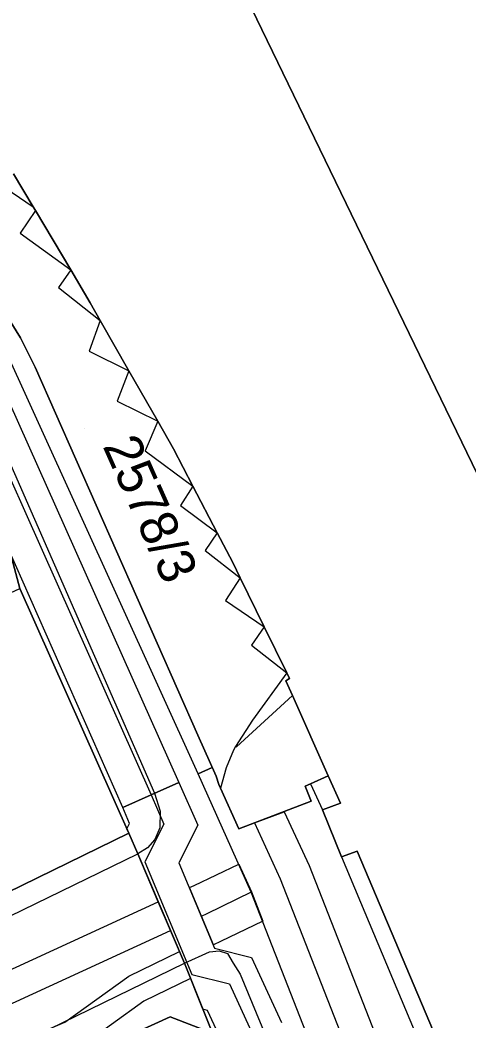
# Model space of a CAD drawing. Extents: x -263423 to -261326, y -1240067 to -1237864.
# Drawn here: x -262620.7 to -262596.8, y -1239094.9 to -1239041.7 of the extents above; entities that cross this region are included whole.
import ezdxf

# ---------------------------------------------------------------- set-up
doc = ezdxf.new("R2010")
doc.units = 0
for name, color, linetype in [('body_kn', 7, 'Continuous'), ('kladpar_druhypozemkov', 7, 'Continuous'), ('kladpar_hranice', 7, 'Continuous'), ('kladpar_parcelnecisla', 7, 'Continuous'), ('kladpar_plochy', 7, 'Continuous'), ('linie', 7, 'Continuous'), ('tarchy_linie', 7, 'Continuous'), ('zappar_hrandruhpozemk', 7, 'Continuous')]:
    doc.layers.add(name, color=color, linetype=linetype)

msp = doc.modelspace()

# ---------------------------------------------------------------- linework, layer by layer
at = {"layer": 'body_kn'}
for p, q in [((-262619.97, -1239051.63), (-262619.97, -1239051.63)), ((-262619.84, -1239051.84), (-262619.84, -1239051.84)), ((-262619.84, -1239051.84), (-262619.84, -1239051.84)), ((-262620.66, -1239053.04), (-262620.66, -1239053.04)), ((-262617.97, -1239054.99), (-262617.97, -1239054.99)), ((-262617.97, -1239054.99), (-262617.97, -1239054.99)), ((-262618.62, -1239055.93), (-262618.62, -1239055.93)), ((-262616.93, -1239056.74), (-262616.93, -1239056.74)), ((-262616.4, -1239057.68), (-262616.4, -1239057.68)), ((-262616.4, -1239057.68), (-262616.4, -1239057.68)), ((-262620.65, -1239058.61), (-262620.65, -1239058.61)), ((-262616.99, -1239059.33), (-262616.99, -1239059.33)), ((-262619.86, -1239060.17), (-262619.86, -1239060.17)), ((-262614.87, -1239060.37), (-262614.87, -1239060.37)), ((-262614.87, -1239060.37), (-262614.87, -1239060.37)), ((-262615.5, -1239061.98), (-262615.5, -1239061.98)), ((-262613.34, -1239063.05), (-262613.34, -1239063.05)), ((-262613.34, -1239063.05), (-262613.34, -1239063.05)), ((-262614.01, -1239064.62), (-262614.01, -1239064.62)), ((-262612.5, -1239064.53), (-262612.5, -1239064.53)), ((-262611.46, -1239066.51), (-262611.46, -1239066.51)), ((-262611.46, -1239066.51), (-262611.46, -1239066.51)), ((-262612.13, -1239067.54), (-262612.13, -1239067.54)), ((-262610.17, -1239068.99), (-262610.17, -1239068.99)), ((-262610.17, -1239068.99), (-262610.17, -1239068.99)), ((-262610.81, -1239069.93), (-262610.81, -1239069.93)), ((-262609.33, -1239070.58), (-262609.33, -1239070.58)), ((-262608.94, -1239071.39), (-262608.94, -1239071.39)), ((-262608.94, -1239071.39), (-262608.94, -1239071.39)), ((-262609.73, -1239072.6), (-262609.73, -1239072.6)), ((-262607.67, -1239073.99), (-262607.67, -1239073.99)), ((-262607.67, -1239073.99), (-262607.67, -1239073.99)), ((-262608.35, -1239074.97), (-262608.35, -1239074.97)), ((-262606.47, -1239076.44), (-262606.47, -1239076.44)), ((-262606.52, -1239076.88), (-262606.52, -1239076.88)), ((-262606.32, -1239076.75), (-262606.32, -1239076.75)), ((-262606.17, -1239077.66), (-262606.17, -1239077.66)), ((-262608.29, -1239078.97), (-262608.29, -1239078.97)), ((-262611.21, -1239079.76), (-262611.21, -1239079.76)), ((-262609.31, -1239080.56), (-262609.31, -1239080.56)), ((-262609.2, -1239080.37), (-262609.2, -1239080.37)), ((-262609.2, -1239080.37), (-262609.2, -1239080.37)), ((-262609.14, -1239080.39), (-262609.14, -1239080.39)), ((-262611.18, -1239081.83), (-262611.18, -1239081.83)), ((-262611.18, -1239081.83), (-262611.18, -1239081.83)), ((-262610.43, -1239081.49), (-262610.43, -1239081.49)), ((-262609.7, -1239081.5), (-262609.7, -1239081.5)), ((-262612.21, -1239082.29), (-262612.21, -1239082.29)), ((-262610.22, -1239081.95), (-262610.22, -1239081.95)), ((-262610.08, -1239082.39), (-262610.08, -1239082.39)), ((-262605.2, -1239082.36), (-262605.2, -1239082.36)), ((-262605.2, -1239082.36), (-262605.2, -1239082.36)), ((-262604.26, -1239081.94), (-262604.26, -1239081.94)), ((-262613.69, -1239082.95), (-262613.69, -1239082.95)), ((-262613.69, -1239082.95), (-262613.69, -1239082.95)), ((-262613.5, -1239082.86), (-262613.5, -1239082.86)), ((-262610, -1239082.58), (-262610, -1239082.58)), ((-262605.48, -1239082.48), (-262605.48, -1239082.48)), ((-262605.16, -1239083.28), (-262605.16, -1239083.28)), ((-262603.61, -1239083.39), (-262603.61, -1239083.39)), ((-262615.2, -1239083.61), (-262615.2, -1239083.61)), ((-262613.2, -1239083.81), (-262613.2, -1239083.81)), ((-262606.61, -1239083.84), (-262606.61, -1239083.84)), ((-262606.61, -1239083.84), (-262606.61, -1239083.84)), ((-262604.57, -1239083.75), (-262604.57, -1239083.75)), ((-262614.84, -1239084.47), (-262614.84, -1239084.47)), ((-262613.02, -1239084.51), (-262613.02, -1239084.51)), ((-262611.2, -1239084.55), (-262611.2, -1239084.55)), ((-262608.18, -1239084.44), (-262608.18, -1239084.44)), ((-262608.18, -1239084.44), (-262608.18, -1239084.44)), ((-262614.99, -1239084.75), (-262614.99, -1239084.75)), ((-262614.88, -1239084.99), (-262614.88, -1239084.99)), ((-262613.22, -1239084.7), (-262613.22, -1239084.7)), ((-262609.02, -1239084.76), (-262609.02, -1239084.76)), ((-262613.49, -1239085.33), (-262613.49, -1239085.33)), ((-262614.4, -1239086.08), (-262614.4, -1239086.08)), ((-262613.88, -1239085.77), (-262613.88, -1239085.77)), ((-262602.72, -1239085.95), (-262602.72, -1239085.95)), ((-262614.02, -1239086.51), (-262614.02, -1239086.51)), ((-262612.21, -1239086.57), (-262612.21, -1239086.57)), ((-262609.01, -1239086.63), (-262609.01, -1239086.63)), ((-262605.27, -1239086.7), (-262605.27, -1239086.7)), ((-262603.55, -1239086.25), (-262603.55, -1239086.25)), ((-262603.55, -1239086.25), (-262603.55, -1239086.25)), ((-262606.82, -1239087.41), (-262606.82, -1239087.41)), ((-262611.64, -1239087.88), (-262611.64, -1239087.88)), ((-262611.4, -1239087.77), (-262611.4, -1239087.77)), ((-262608.37, -1239088.12), (-262608.37, -1239088.12)), ((-262608.35, -1239088.11), (-262608.35, -1239088.11)), ((-262613.31, -1239088.64), (-262613.31, -1239088.64)), ((-262610.7, -1239089.26), (-262610.7, -1239089.26)), ((-262611.01, -1239089.4), (-262611.01, -1239089.4)), ((-262611.01, -1239089.4), (-262611.01, -1239089.4)), ((-262607.74, -1239089.67), (-262607.74, -1239089.67)), ((-262612.66, -1239090.16), (-262612.66, -1239090.16)), ((-262610.37, -1239090.93), (-262610.37, -1239090.93)), ((-262610.37, -1239090.93), (-262610.37, -1239090.93)), ((-262610, -1239090.75), (-262610, -1239090.75)), ((-262612.18, -1239091.29), (-262612.18, -1239091.29)), ((-262610.58, -1239091.31), (-262610.58, -1239091.31)), ((-262610.32, -1239091.11), (-262610.32, -1239091.11)), ((-262610.07, -1239091.25), (-262610.07, -1239091.25)), ((-262609.63, -1239091.39), (-262609.63, -1239091.39)), ((-262611.92, -1239091.91), (-262611.92, -1239091.91)), ((-262611.92, -1239091.91), (-262611.92, -1239091.91)), ((-262609.32, -1239091.91), (-262609.32, -1239091.91)), ((-262608.35, -1239091.6), (-262608.35, -1239091.6)), ((-262611.52, -1239092.51), (-262611.52, -1239092.51)), ((-262608.95, -1239092.49), (-262608.95, -1239092.49)), ((-262614.87, -1239092.59), (-262614.87, -1239092.59)), ((-262611.59, -1239092.73), (-262611.59, -1239092.73)), ((-262609.52, -1239093.01), (-262609.52, -1239093.01)), ((-262614.07, -1239093.93), (-262614.07, -1239093.93)), ((-262610.93, -1239094.36), (-262610.93, -1239094.36)), ((-262610.69, -1239094.42), (-262610.69, -1239094.42)), ((-262612.68, -1239094.76), (-262612.68, -1239094.76)), ((-262612.68, -1239094.76), (-262612.68, -1239094.76))]:
    msp.add_line(p, q, dxfattribs=at)
at = {"layer": 'kladpar_druhypozemkov'}
msp.add_line((-262617.24, -1239063.44), (-262617.24, -1239063.44), dxfattribs=at)
at = {"layer": 'kladpar_hranice'}
for points in [[(-262673.42, -1238961.39), (-262650.84, -1238988.96), (-262642.03, -1238999.89), (-262609.53, -1239039.36), (-262608.63, -1239040.45), (-262592.67, -1239073.4), (-262592.49, -1239073.91), (-262591.58, -1239076.02), (-262590.8, -1239077.63), (-262589.77, -1239080.19), (-262588.69, -1239082.82), (-262576.44, -1239111.62)], [(-262610.42, -1239095.63), (-262611.92, -1239091.91), (-262614.4, -1239086.08), (-262614.88, -1239084.99), (-262620.68, -1239071.96), (-262621.04, -1239070.62), (-262625.14, -1239060.81), (-262626.93, -1239058.54), (-262632.57, -1239051.7), (-262640.66, -1239041.88), (-262648.31, -1239032.61), (-262657.17, -1239021.87)], [(-262573.39, -1239036.2), (-262569.82, -1239034.39), (-262571.78, -1239029.6), (-262568.5, -1239028.31), (-262566.65, -1239032.79), (-262564.89, -1239036.51), (-262557.6, -1239051.28), (-262557, -1239052.95), (-262554.98, -1239056.17), (-262592.67, -1239073.4), (-262608.63, -1239040.45), (-262606.64, -1239038.83), (-262604.69, -1239037.23), (-262596.16, -1239029.92), (-262594.73, -1239028.62), (-262592.86, -1239027.13), (-262581.6, -1239040.4), (-262573.39, -1239036.2)], [(-262637.38, -1239037.56), (-262631.72, -1239044.32), (-262625.34, -1239051.91), (-262622.38, -1239055.83), (-262620.65, -1239058.61), (-262619.86, -1239060.17), (-262611.21, -1239079.76), (-262610.22, -1239081.95), (-262610.08, -1239082.39), (-262610, -1239082.58), (-262609.02, -1239084.76), (-262605.16, -1239083.28), (-262605.48, -1239082.48), (-262605.2, -1239082.36), (-262604.26, -1239081.94), (-262603.61, -1239083.39), (-262604.57, -1239083.75), (-262603.55, -1239086.25), (-262602.72, -1239085.95), (-262586.37, -1239124.56)], [(-262621.01, -1239049.88), (-262619.97, -1239051.63), (-262619.84, -1239051.84), (-262617.97, -1239054.99), (-262616.93, -1239056.74), (-262616.4, -1239057.68), (-262614.87, -1239060.37), (-262613.34, -1239063.05), (-262612.5, -1239064.53), (-262611.46, -1239066.51), (-262610.17, -1239068.99), (-262609.33, -1239070.58), (-262608.94, -1239071.39), (-262607.67, -1239073.99), (-262606.47, -1239076.44), (-262606.32, -1239076.75), (-262606.52, -1239076.88), (-262606.17, -1239077.66), (-262604.26, -1239081.94), (-262605.2, -1239082.36), (-262605.48, -1239082.48), (-262605.16, -1239083.28), (-262609.02, -1239084.76), (-262610, -1239082.58), (-262610.08, -1239082.39), (-262610.22, -1239081.95), (-262611.21, -1239079.76), (-262619.86, -1239060.17), (-262620.65, -1239058.61), (-262622.38, -1239055.83)], [(-262586.37, -1239124.56), (-262602.72, -1239085.95), (-262603.55, -1239086.25), (-262604.57, -1239083.75), (-262603.61, -1239083.39), (-262604.26, -1239081.94), (-262606.17, -1239077.66), (-262606.52, -1239076.88), (-262606.32, -1239076.75), (-262606.47, -1239076.44), (-262607.67, -1239073.99), (-262608.94, -1239071.39), (-262609.33, -1239070.58), (-262610.17, -1239068.99), (-262611.46, -1239066.51), (-262612.5, -1239064.53), (-262613.34, -1239063.05), (-262614.87, -1239060.37), (-262616.4, -1239057.68), (-262616.93, -1239056.74), (-262617.97, -1239054.99), (-262619.84, -1239051.84), (-262619.97, -1239051.63), (-262621.01, -1239049.88)], [(-262620.68, -1239071.96), (-262614.88, -1239084.99), (-262633.54, -1239094.11), (-262638.03, -1239084.61), (-262637.58, -1239084.43), (-262632.07, -1239081.82), (-262632.8, -1239080.4), (-262631.14, -1239079.74), (-262630.47, -1239081.15), (-262627.26, -1239079.57), (-262628.95, -1239075.78), (-262620.68, -1239071.96)], [(-262639, -1239096.73), (-262633.54, -1239094.11), (-262614.88, -1239084.99), (-262614.4, -1239086.08), (-262611.92, -1239091.91), (-262610.42, -1239095.63), (-262612.68, -1239094.76), (-262616.53, -1239096.52)], [(-262612.68, -1239094.76), (-262610.42, -1239095.63), (-262597.89, -1239126.28), (-262613.79, -1239130.63), (-262625.03, -1239133.88), (-262633.97, -1239136.55), (-262639.52, -1239138.14), (-262639.95, -1239134.51), (-262634.46, -1239133.04), (-262625.52, -1239130.51), (-262616.91, -1239128.15), (-262621.35, -1239119.48), (-262629.36, -1239102.72), (-262616.41, -1239096.84), (-262616.53, -1239096.52), (-262612.68, -1239094.76)]]:
    msp.add_lwpolyline(points, dxfattribs=at)
at = {"layer": 'kladpar_plochy'}
for points in [[(-262673.42, -1238961.39), (-262650.84, -1238988.96), (-262642.03, -1238999.89), (-262609.53, -1239039.36), (-262608.63, -1239040.45), (-262592.67, -1239073.4), (-262592.49, -1239073.91), (-262591.58, -1239076.02), (-262590.8, -1239077.63), (-262589.77, -1239080.19), (-262588.69, -1239082.82), (-262576.44, -1239111.62)], [(-262610.42, -1239095.63), (-262611.92, -1239091.91), (-262614.4, -1239086.08), (-262614.88, -1239084.99), (-262620.68, -1239071.96), (-262621.04, -1239070.62), (-262625.14, -1239060.81), (-262626.93, -1239058.54), (-262632.57, -1239051.7), (-262640.66, -1239041.88), (-262648.31, -1239032.61), (-262657.17, -1239021.87)], [(-262637.38, -1239037.56), (-262631.72, -1239044.32), (-262625.34, -1239051.91), (-262622.38, -1239055.83), (-262620.65, -1239058.61), (-262619.86, -1239060.17), (-262611.21, -1239079.76), (-262610.22, -1239081.95), (-262610.08, -1239082.39), (-262610, -1239082.58), (-262609.02, -1239084.76), (-262605.16, -1239083.28), (-262605.48, -1239082.48), (-262605.2, -1239082.36), (-262604.26, -1239081.94), (-262603.61, -1239083.39), (-262604.57, -1239083.75), (-262603.55, -1239086.25), (-262602.72, -1239085.95), (-262586.37, -1239124.56)], [(-262621.01, -1239049.88), (-262619.97, -1239051.63), (-262619.84, -1239051.84), (-262617.97, -1239054.99), (-262616.93, -1239056.74), (-262616.4, -1239057.68), (-262614.87, -1239060.37), (-262613.34, -1239063.05), (-262612.5, -1239064.53), (-262611.46, -1239066.51), (-262610.17, -1239068.99), (-262609.33, -1239070.58), (-262608.94, -1239071.39), (-262607.67, -1239073.99), (-262606.47, -1239076.44), (-262606.32, -1239076.75), (-262606.52, -1239076.88), (-262606.17, -1239077.66), (-262604.26, -1239081.94), (-262605.2, -1239082.36), (-262605.48, -1239082.48), (-262605.16, -1239083.28), (-262609.02, -1239084.76), (-262610, -1239082.58), (-262610.08, -1239082.39), (-262610.22, -1239081.95), (-262611.21, -1239079.76), (-262619.86, -1239060.17), (-262620.65, -1239058.61), (-262622.38, -1239055.83)], [(-262586.37, -1239124.56), (-262602.72, -1239085.95), (-262603.55, -1239086.25), (-262604.57, -1239083.75), (-262603.61, -1239083.39), (-262604.26, -1239081.94), (-262606.17, -1239077.66), (-262606.52, -1239076.88), (-262606.32, -1239076.75), (-262606.47, -1239076.44), (-262607.67, -1239073.99), (-262608.94, -1239071.39), (-262609.33, -1239070.58), (-262610.17, -1239068.99), (-262611.46, -1239066.51), (-262612.5, -1239064.53), (-262613.34, -1239063.05), (-262614.87, -1239060.37), (-262616.4, -1239057.68), (-262616.93, -1239056.74), (-262617.97, -1239054.99), (-262619.84, -1239051.84), (-262619.97, -1239051.63), (-262621.01, -1239049.88)], [(-262639, -1239096.73), (-262633.54, -1239094.11), (-262614.88, -1239084.99), (-262614.4, -1239086.08), (-262611.92, -1239091.91), (-262610.42, -1239095.63), (-262612.68, -1239094.76), (-262616.53, -1239096.52)]]:
    msp.add_lwpolyline(points, dxfattribs=at)
for points in [[(-262573.39, -1239036.2), (-262569.82, -1239034.39), (-262571.78, -1239029.6), (-262568.5, -1239028.31), (-262566.65, -1239032.79), (-262564.89, -1239036.51), (-262557.6, -1239051.28), (-262557, -1239052.95), (-262554.98, -1239056.17), (-262592.67, -1239073.4), (-262608.63, -1239040.45), (-262606.64, -1239038.83), (-262604.69, -1239037.23), (-262596.16, -1239029.92), (-262594.73, -1239028.62), (-262592.86, -1239027.13), (-262581.6, -1239040.4)], [(-262620.68, -1239071.96), (-262614.88, -1239084.99), (-262633.54, -1239094.11), (-262638.03, -1239084.61), (-262637.58, -1239084.43), (-262632.07, -1239081.82), (-262632.8, -1239080.4), (-262631.14, -1239079.74), (-262630.47, -1239081.15), (-262627.26, -1239079.57), (-262628.95, -1239075.78)], [(-262612.68, -1239094.76), (-262610.42, -1239095.63), (-262597.89, -1239126.28), (-262613.79, -1239130.63), (-262625.03, -1239133.88), (-262633.97, -1239136.55), (-262639.52, -1239138.14), (-262639.95, -1239134.51), (-262634.46, -1239133.04), (-262625.52, -1239130.51), (-262616.91, -1239128.15), (-262621.35, -1239119.48), (-262629.36, -1239102.72), (-262616.41, -1239096.84), (-262616.53, -1239096.52)]]:
    msp.add_lwpolyline(points, close=True, dxfattribs=at)
at = {"layer": 'linie'}
msp.add_lwpolyline([(-262657.17, -1239021.87), (-262648.31, -1239032.61), (-262640.66, -1239041.88), (-262632.57, -1239051.7), (-262626.93, -1239058.54), (-262625.14, -1239060.81), (-262621.04, -1239070.62), (-262620.68, -1239071.96), (-262614.88, -1239084.99), (-262614.4, -1239086.08), (-262611.92, -1239091.91), (-262610.42, -1239095.63)], dxfattribs=at)
at = {"layer": 'tarchy_linie'}
for points in [[(-262823.44, -1238815.81), (-262776.95, -1238871.07), (-262733.23, -1238922.61), (-262725.17, -1238932.27), (-262697.62, -1238966.13), (-262660.79, -1239010.09), (-262627.92, -1239051.04), (-262613.69, -1239082.95)], [(-262722.93, -1238928.12), (-262688.91, -1238969.27), (-262653.89, -1239011.19), (-262635.52, -1239031.89), (-262636.06, -1239032), (-262637.38, -1239032.28), (-262638.52, -1239032.52), (-262638.98, -1239032.78), (-262639.06, -1239032.87), (-262652.93, -1239017.24), (-262639.57, -1239033.89), (-262639.6, -1239034.2), (-262639.44, -1239034.8), (-262639.14, -1239035.23), (-262637.38, -1239037.56), (-262631.72, -1239044.32), (-262626.28, -1239050.79), (-262612.21, -1239082.29), (-262613.69, -1239082.95), (-262615.2, -1239083.61), (-262622.16, -1239067.93), (-262625.14, -1239060.81), (-262625.58, -1239060.26)], [(-262611.18, -1239081.83), (-262623.99, -1239053.7), (-262622.38, -1239055.83), (-262620.65, -1239058.61), (-262619.86, -1239060.17), (-262611.21, -1239079.76), (-262610.43, -1239081.49), (-262611.18, -1239081.83)], [(-262603.18, -1239101.36), (-262608.37, -1239088.12), (-262611.18, -1239081.83), (-262610.43, -1239081.49), (-262610.22, -1239081.95), (-262610.08, -1239082.39), (-262610, -1239082.58), (-262609.02, -1239084.76), (-262608.18, -1239084.44), (-262606.61, -1239083.84)], [(-262609.75, -1239096.45), (-262610.69, -1239094.42), (-262610.93, -1239094.36), (-262611.92, -1239091.91), (-262612.66, -1239090.16), (-262613.31, -1239088.64), (-262614.4, -1239086.08), (-262614.88, -1239084.99), (-262614.99, -1239084.75), (-262614.84, -1239084.47), (-262615.2, -1239083.61), (-262613.69, -1239082.95), (-262612.21, -1239082.29), (-262611.2, -1239084.55), (-262612.21, -1239086.57), (-262610.32, -1239091.11), (-262608.35, -1239091.6), (-262606.75, -1239095.07)], [(-262613.69, -1239082.95), (-262613.02, -1239084.51), (-262614.02, -1239086.51), (-262611.52, -1239092.51), (-262609.52, -1239093.01), (-262608.25, -1239095.76), (-262603.42, -1239104.28), (-262598.61, -1239116.19), (-262583.38, -1239153.1), (-262568.22, -1239187.97), (-262543.46, -1239241.35), (-262541.52, -1239246.51), (-262539.02, -1239246.51), (-262535.23, -1239256.14), (-262511.56, -1239307.97), (-262487.76, -1239359.26), (-262467.57, -1239391.97), (-262444.02, -1239444.87), (-262442.69, -1239447.27)], [(-262606.61, -1239083.84), (-262605.27, -1239086.7), (-262581.93, -1239146.29)], [(-262608.18, -1239084.44), (-262606.82, -1239087.41), (-262583.45, -1239147.08), (-262580.29, -1239151.85), (-262562.56, -1239192.26), (-262546.67, -1239225.53), (-262533.38, -1239253.98), (-262525.2, -1239271.38), (-262508.02, -1239307.59), (-262503.72, -1239317.17), (-262482.39, -1239363.59), (-262461.46, -1239409.68), (-262443.58, -1239447.57)], [(-262610.37, -1239090.93), (-262611.01, -1239089.4), (-262611.64, -1239087.88), (-262611.4, -1239087.77), (-262609.01, -1239086.63), (-262608.35, -1239088.11), (-262607.74, -1239089.67), (-262610, -1239090.75), (-262610.37, -1239090.93)], [(-262611.01, -1239089.4), (-262610.7, -1239089.26), (-262608.35, -1239088.11)], [(-262655.8, -1239108.18), (-262613.31, -1239088.64), (-262612.66, -1239090.16), (-262612.18, -1239091.29), (-262611.92, -1239091.91), (-262611.59, -1239092.73), (-262614.07, -1239093.93), (-262617.52, -1239096.41)], [(-262702.38, -1239132.7), (-262655.11, -1239109.68), (-262612.66, -1239090.16)], [(-262765.28, -1239159.52), (-262747.77, -1239152.87), (-262713.89, -1239135.85), (-262703.55, -1239130.99), (-262701.18, -1239131.97), (-262700.57, -1239132.4), (-262698.77, -1239133.91), (-262680.77, -1239125.1), (-262676.58, -1239123.05), (-262670.7, -1239120.2), (-262667.39, -1239118.59), (-262647.37, -1239109.03), (-262644.37, -1239107.57), (-262636.24, -1239103.4), (-262621.72, -1239096.52), (-262618.29, -1239095.05), (-262614.87, -1239092.59), (-262612.18, -1239091.29)], [(-262763.72, -1239158.93), (-262747.77, -1239152.87), (-262713.89, -1239135.85), (-262703.55, -1239130.99), (-262701.18, -1239131.97), (-262700.57, -1239132.4), (-262698.77, -1239133.91), (-262680.77, -1239125.1), (-262676.58, -1239123.05), (-262670.7, -1239120.2), (-262647.37, -1239109.03), (-262644.37, -1239107.57), (-262636.24, -1239103.4), (-262621.72, -1239096.52), (-262618.29, -1239095.05), (-262614.87, -1239092.59), (-262612.18, -1239091.29)]]:
    msp.add_lwpolyline(points, dxfattribs=at)
at = {"layer": 'zappar_hrandruhpozemk'}
for p, q in [((-262621.84, -1239050.38), (-262619.97, -1239051.63)), ((-262619.84, -1239051.84), (-262620.66, -1239053.04)), ((-262620.66, -1239053.04), (-262617.97, -1239054.99)), ((-262617.97, -1239054.99), (-262618.62, -1239055.93)), ((-262618.62, -1239055.93), (-262616.4, -1239057.68)), ((-262616.4, -1239057.68), (-262616.99, -1239059.33)), ((-262616.99, -1239059.33), (-262614.87, -1239060.37)), ((-262614.87, -1239060.37), (-262615.5, -1239061.98)), ((-262615.5, -1239061.98), (-262613.34, -1239063.05)), ((-262613.34, -1239063.05), (-262614.01, -1239064.62)), ((-262614.01, -1239064.62), (-262611.46, -1239066.51)), ((-262611.46, -1239066.51), (-262612.13, -1239067.54)), ((-262612.13, -1239067.54), (-262610.17, -1239068.99)), ((-262610.17, -1239068.99), (-262610.81, -1239069.93)), ((-262610.81, -1239069.93), (-262608.94, -1239071.39)), ((-262608.94, -1239071.39), (-262609.73, -1239072.6)), ((-262609.73, -1239072.6), (-262607.67, -1239073.99)), ((-262607.67, -1239073.99), (-262608.35, -1239074.97)), ((-262609.14, -1239080.39), (-262606.17, -1239077.66)), ((-262609.31, -1239080.56), (-262609.7, -1239081.5)), ((-262609.2, -1239080.37), (-262609.14, -1239080.39)), ((-262609.7, -1239081.5), (-262610, -1239082.58)), ((-262605.2, -1239082.36), (-262604.57, -1239083.75)), ((-262656.22, -1239106.45), (-262614.4, -1239086.08))]:
    msp.add_line(p, q, dxfattribs=at)
for points in [[(-262625.25, -1239057.37), (-262623.11, -1239060.98), (-262613.5, -1239082.86), (-262613.2, -1239083.81), (-262613.22, -1239084.7), (-262613.49, -1239085.33), (-262613.88, -1239085.77), (-262614.4, -1239086.08)], [(-262608.35, -1239074.97), (-262606.47, -1239076.44), (-262608.29, -1239078.97)], [(-262608.29, -1239078.97), (-262609.2, -1239080.37), (-262609.31, -1239080.56)], [(-262603.55, -1239086.25), (-262587.21, -1239125.24), (-262577.11, -1239149.18)], [(-262611.92, -1239091.91), (-262610.58, -1239091.31), (-262610.07, -1239091.25), (-262609.63, -1239091.39), (-262609.32, -1239091.91), (-262608.95, -1239092.49), (-262595.33, -1239125.38), (-262582.13, -1239156.93), (-262572.99, -1239176.96)], [(-262653.1, -1239112.05), (-262629.18, -1239100.31), (-262611.92, -1239091.91)]]:
    msp.add_lwpolyline(points, dxfattribs=at)

# ---------------------------------------------------------------- texts
at = {"layer": 'kladpar_parcelnecisla'}
msp.add_text('2578/3', height=2, rotation=294, dxfattribs=at).set_placement((-262616.289, -1239064.367))

doc.saveas('drawing.dxf')
